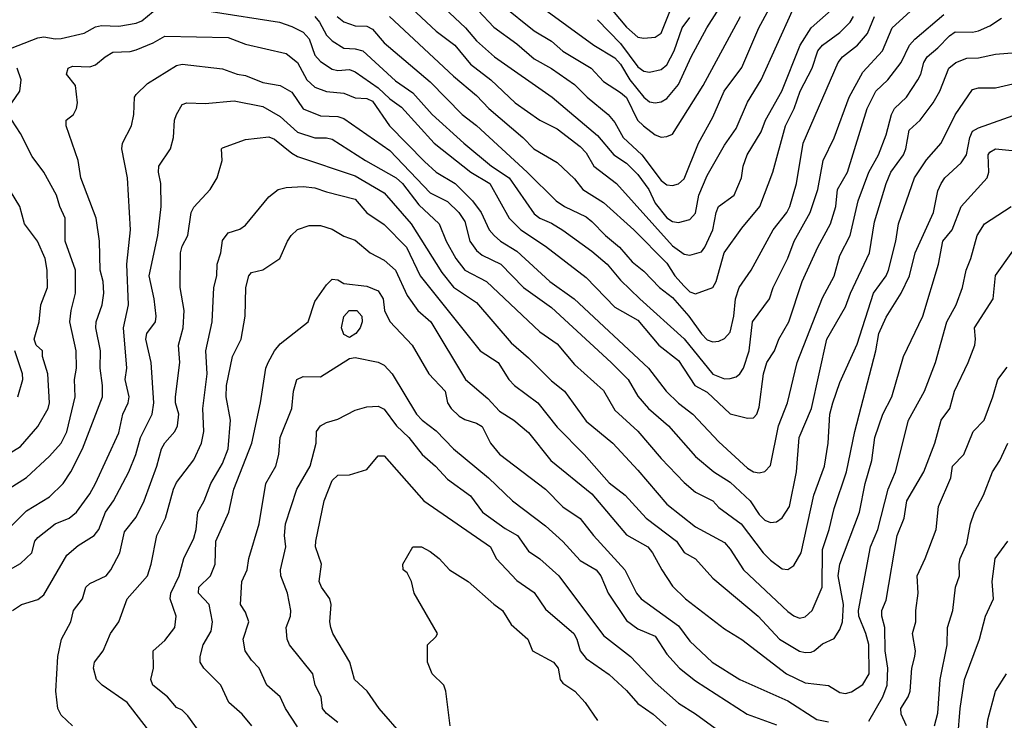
# Model space of a CAD drawing. Header units: metres. Extents: x -46681 to -43747, y -240911 to -237677.
# Tile 717 of 1056: x -46205 to -46119, y -238200 to -238139. Entities that reach past the tile are written whole.
import ezdxf

# ---------------------------------------------------------------- set-up
doc = ezdxf.new("R2010")
doc.units = ezdxf.units.M
doc.layers.add('CONTOUR_INDEX', color=1, linetype='Continuous')
doc.layers.add('CONTOUR_INTER', color=3, linetype='Continuous')

msp = doc.modelspace()

# ---------------------------------------------------------------- linework, layer by layer
at = {"layer": 'CONTOUR_INDEX'}
for points, elevation in [([(-46159.595, -238137.609), (-46154.924, -238141.02), (-46153.095, -238142.118), (-46152.595, -238142.663), (-46151.809, -238144.02), (-46150.595, -238145.528), (-46150.095, -238145.924), (-46149.595, -238146.028), (-46149.095, -238145.937), (-46148.595, -238145.629), (-46147.595, -238144.421), (-46146.497, -238142.02), (-46145.129, -238139.52), (-46142.263, -238135.02)], 95), ([(-46172.616, -238138.52), (-46167.095, -238143.704), (-46165.095, -238145.378), (-46164.008, -238146.52), (-46161.059, -238149.02), (-46160.124, -238150.02), (-46158.095, -238151.193), (-46156.595, -238152.619), (-46155.885, -238153.52), (-46154.095, -238154.663), (-46151.438, -238157.02), (-46148.595, -238159.93), (-46147.904, -238161.02), (-46147.095, -238161.901), (-46146.595, -238162.396), (-46146.095, -238162.581), (-46144.595, -238162.042), (-46144.331, -238161.52), (-46143.624, -238159.02), (-46142.095, -238156.891), (-46140.527, -238155.02), (-46139.403, -238152.02), (-46138.301, -238148.02), (-46137.561, -238146.52), (-46137.031, -238145.02), (-46135.992, -238143.02), (-46135.504, -238141.52), (-46135.095, -238141.019), (-46133.595, -238139.911), (-46132.704, -238139.02), (-46132.402, -238138.52)], 100), ([(-46207.595, -238187.642), (-46204.595, -238185.948), (-46203.622, -238185.02), (-46203.372, -238184.02), (-46203.095, -238183.691), (-46201.612, -238182.52), (-46200.384, -238182.02), (-46199.759, -238181.52), (-46198.595, -238179.927), (-46198.106, -238179.02), (-46196.095, -238174.632), (-46195.746, -238173.02), (-46195.275, -238172.02), (-46195.186, -238171.52), (-46195.535, -238170.02), (-46195.378, -238169.02), (-46195.673, -238165.52), (-46195.233, -238163.52), (-46195.398, -238160.02), (-46195.086, -238157.02), (-46195.325, -238152.52), (-46195.811, -238150.02), (-46195.758, -238149.52), (-46194.974, -238148.02), (-46194.793, -238147.02), (-46194.727, -238145.52), (-46194.595, -238145.282), (-46193.595, -238144.341), (-46191.095, -238142.794), (-46190.595, -238142.665), (-46187.095, -238143.059), (-46185.825, -238143.52), (-46185.095, -238143.646), (-46183.595, -238144.241), (-46182.095, -238144.528), (-46181.095, -238145.095), (-46180.095, -238146.547), (-46178.595, -238147.156), (-46177.095, -238147.212), (-46176.595, -238147.384), (-46172.595, -238150.139), (-46169.095, -238153.825), (-46167.595, -238154.577), (-46166.618, -238155.52), (-46166.095, -238156.32), (-46165.678, -238158.02), (-46165.095, -238158.831), (-46164.595, -238159.225), (-46162.992, -238160.02), (-46161.014, -238162.02), (-46158.595, -238163.76), (-46153.42, -238168.52), (-46151.95, -238170.02), (-46151.095, -238171.437), (-46150.182, -238172.52), (-46148.445, -238174.02), (-46146.095, -238176.689), (-46144.531, -238178.02), (-46143.095, -238178.91), (-46141.356, -238180.52), (-46140.595, -238181.724), (-46140.095, -238182.194), (-46139.595, -238182.414), (-46139.095, -238182.342), (-46138.595, -238182.001), (-46137.973, -238181.02), (-46137.363, -238178.02), (-46137.134, -238175.02), (-46136.053, -238172.52), (-46134.722, -238166.52), (-46133.095, -238163.707), (-46132.663, -238162.52), (-46131.016, -238159.02), (-46130.595, -238156.347), (-46129.596, -238153.02), (-46129.183, -238152.02), (-46128.092, -238150.52), (-46127.884, -238150.02), (-46127.595, -238148.387), (-46126.625, -238147.52), (-46125.518, -238146.02), (-46124.942, -238145.02), (-46124.163, -238143.02), (-46123.547, -238142.52), (-46122.595, -238142.132), (-46121.595, -238142.111), (-46120.095, -238141.799), (-46117.595, -238141.588)], 105), ([(-46131.095, -238199.632), (-46129.86, -238197.52), (-46129.501, -238196.52), (-46129.426, -238195.02), (-46129.662, -238193.52), (-46129.687, -238191.52), (-46129.96, -238190.52), (-46129.955, -238190.02), (-46129.595, -238189.151), (-46128.619, -238183.52), (-46128.011, -238182.02), (-46127.805, -238180.52), (-46126.33, -238178.02), (-46125.356, -238175.52), (-46124.804, -238173.52), (-46124.074, -238172.52), (-46123.664, -238171.02), (-46122.463, -238168.52), (-46121.911, -238167.02), (-46121.836, -238166.52), (-46121.93, -238165.52), (-46120.309, -238163.02), (-46120.095, -238160.982), (-46118.595, -238158.889)], 110), ([(-46184.556, -238200.02), (-46185.394, -238199.02), (-46186.562, -238198.02), (-46187.253, -238196.52), (-46188.718, -238195.02), (-46189.036, -238194.52), (-46189.044, -238194.02), (-46188.775, -238193.02), (-46188.095, -238191.826), (-46187.964, -238191.02), (-46188.267, -238189.52), (-46189.174, -238188.52), (-46189.141, -238188.02), (-46188.152, -238187.02), (-46187.736, -238186.02), (-46187.684, -238184.02), (-46186.539, -238181.52), (-46186.118, -238179.52), (-46184.569, -238175.52), (-46183.799, -238172.02), (-46183.342, -238169.02), (-46183.149, -238168.52), (-46182.595, -238167.511), (-46182.095, -238166.926), (-46179.68, -238165.02), (-46179.095, -238163.243), (-46178.095, -238161.8), (-46177.595, -238161.314), (-46177.095, -238161.374), (-46176.595, -238161.67), (-46174.595, -238161.92), (-46173.595, -238162.317), (-46173.178, -238163.02), (-46173.069, -238164.02), (-46172.595, -238164.972), (-46170.661, -238167.02), (-46169.214, -238169.52), (-46167.809, -238171.02), (-46167.587, -238172.02), (-46167.271, -238172.52), (-46166.595, -238173.176), (-46166.095, -238173.48), (-46165.095, -238173.785), (-46164.595, -238174.09), (-46163.885, -238175.52), (-46163.095, -238176.491), (-46159.095, -238179.526), (-46157.595, -238181.045), (-46156.095, -238182.053), (-46154.949, -238183.52), (-46152.242, -238186.52), (-46151.233, -238188.52), (-46150.829, -238189.02), (-46147.595, -238191.374), (-46146.595, -238192.699), (-46144.66, -238194.52), (-46142.271, -238196.02), (-46138.095, -238197.856), (-46135.595, -238199.471), (-46134.595, -238199.689)], 110)]:
    msp.add_lwpolyline(points, dxfattribs=dict(at, elevation=elevation))
at = {"layer": 'CONTOUR_INTER'}
for points, elevation in [([(-46169.725, -238136.02), (-46166.037, -238139.52), (-46165.095, -238140.647), (-46163.515, -238142.02), (-46158.536, -238145.52), (-46154.595, -238148.838), (-46153.194, -238150.52), (-46152.095, -238151.251), (-46151.095, -238152.235), (-46150.153, -238153.52), (-46149.595, -238154.706), (-46148.595, -238155.977), (-46148.095, -238156.316), (-46147.595, -238156.382), (-46146.595, -238156.129), (-46146.095, -238155.583), (-46145.817, -238154.02), (-46145.095, -238152.333), (-46143.595, -238149.699), (-46142.595, -238148.256), (-46141.595, -238145.956), (-46140.429, -238144.02), (-46137.693, -238138.02)], 98), ([(-46164.944, -238138.02), (-46163.595, -238139.445), (-46161.595, -238140.902), (-46160.095, -238142.211), (-46158.595, -238143.038), (-46156.595, -238144.418), (-46155.505, -238145.52), (-46153.669, -238147.02), (-46153.095, -238147.71), (-46152.377, -238149.02), (-46150.766, -238150.52), (-46149.095, -238152.76), (-46148.595, -238153.13), (-46148.095, -238153.183), (-46147.595, -238153.033), (-46147.095, -238152.594), (-46145.84, -238149.52), (-46144.595, -238147.263), (-46143.615, -238145.02), (-46142.095, -238142.95), (-46140.631, -238139.52), (-46139.01, -238136.52)], 97), ([(-46171.595, -238136.973), (-46168.595, -238139.794), (-46166.957, -238141.02), (-46165.595, -238142.66), (-46163.835, -238144.02), (-46161.736, -238146.02), (-46159.612, -238147.52), (-46158.095, -238148.259), (-46156.095, -238149.812), (-46155.595, -238150.363), (-46154.907, -238151.52), (-46152.965, -238153.02), (-46148.095, -238158.419), (-46147.095, -238159.141), (-46146.595, -238159.217), (-46145.595, -238158.93), (-46145.292, -238158.52), (-46144.602, -238157.02), (-46144.329, -238155.52), (-46144.117, -238155.02), (-46142.757, -238154.02), (-46142.108, -238152.52), (-46141.979, -238151.52), (-46141.637, -238150.52), (-46140.421, -238148.52), (-46140.03, -238147.52), (-46138.631, -238145.02), (-46137.038, -238141.02), (-46136.095, -238139.52), (-46134.095, -238137.741)], 99), ([(-46205.979, -238141.52), (-46203.095, -238140.385), (-46202.595, -238140.283), (-46201.595, -238140.483), (-46201.095, -238140.446), (-46199.095, -238139.966), (-46198.095, -238139.419), (-46197.595, -238139.313), (-46196.095, -238139.381), (-46194.595, -238139.117), (-46194.095, -238138.915), (-46193.095, -238138.091)], 103), ([(-46188.095, -238138.106), (-46182.16, -238139.02), (-46181.095, -238139.387), (-46180.095, -238139.905), (-46179.595, -238140.465), (-46179.095, -238141.884), (-46178.595, -238142.427), (-46177.595, -238143.094), (-46177.095, -238143.214), (-46176.095, -238143.141), (-46175.595, -238143.33), (-46173.595, -238144.729), (-46172.595, -238145.666), (-46171.595, -238146.38), (-46168.76, -238149.52), (-46165.583, -238152.02), (-46163.921, -238153.02), (-46162.257, -238156.02), (-46161.239, -238157.02), (-46159.095, -238158.459), (-46155.595, -238161.16), (-46153.095, -238163.738), (-46151.095, -238164.863), (-46149.284, -238167.02), (-46147.595, -238168.361), (-46146.162, -238170.52), (-46145.095, -238171.093), (-46143.095, -238172.99), (-46141.595, -238173.362), (-46141.095, -238173.343), (-46140.789, -238173.02), (-46140.595, -238172.418), (-46140.227, -238169.52), (-46139.919, -238168.52), (-46139.275, -238167.52), (-46138.872, -238166.52), (-46138.019, -238165.02), (-46136.851, -238161.52), (-46135.496, -238158.52), (-46134.405, -238156.52), (-46133.933, -238155.02), (-46133.791, -238153.52), (-46132.936, -238152.02), (-46131.222, -238146.52), (-46130.486, -238145.02), (-46129.447, -238144.02), (-46128.287, -238142.52), (-46127.561, -238141.02), (-46127.095, -238140.495), (-46124.595, -238138.36)], 103), ([(-46179.095, -238138.532), (-46178.695, -238139.02), (-46178.095, -238140.156), (-46177.595, -238140.638), (-46176.595, -238141.285), (-46175.595, -238141.34), (-46174.929, -238141.52), (-46172.095, -238144.109), (-46170.595, -238145.165), (-46168.939, -238147.02), (-46166.174, -238149.52), (-46163.791, -238151.52), (-46162.27, -238152.52), (-46160.095, -238155.656), (-46159.595, -238156.032), (-46158.595, -238156.448), (-46157.595, -238157.065), (-46155.095, -238158.87), (-46153.77, -238160.02), (-46152.595, -238161.402), (-46150.921, -238163.02), (-46147.095, -238166.476), (-46144.595, -238169.529), (-46143.595, -238169.944), (-46143.095, -238169.927), (-46142.595, -238169.772), (-46142.27, -238169.52), (-46141.94, -238169.02), (-46141.448, -238167.52), (-46141.175, -238165.02), (-46139.688, -238163.02), (-46139.376, -238162.02), (-46138.095, -238159.494), (-46137.556, -238158.02), (-46136.164, -238155.52), (-46135.498, -238153.52), (-46135.039, -238151.02), (-46134.095, -238149.065), (-46132.794, -238145.52), (-46131.595, -238143.359), (-46129.896, -238141.52), (-46129.059, -238139.52), (-46126.866, -238137.52)], 102), ([(-46162.903, -238137.52), (-46160.095, -238139.772), (-46158.595, -238140.685), (-46157.595, -238141.536), (-46155.144, -238143.02), (-46154.095, -238144.159), (-46152.595, -238145.115), (-46152.095, -238145.553), (-46151.143, -238147.52), (-46150.625, -238148.02), (-46149.595, -238148.792), (-46149.095, -238148.985), (-46148.595, -238148.946), (-46148.095, -238148.732), (-46145.432, -238144.52), (-46142.209, -238138.52)], 96), ([(-46153.302, -238138.02), (-46152.095, -238139.451), (-46151.095, -238140.313), (-46150.595, -238140.425), (-46149.595, -238140.33), (-46149.095, -238139.969), (-46148.104, -238137.52)], 93), ([(-46205.595, -238182.908), (-46204.095, -238181.389), (-46202.095, -238180.174), (-46200.905, -238179.02), (-46200.232, -238178.02), (-46199.245, -238176.02), (-46197.491, -238171.52), (-46197.496, -238170.52), (-46197.709, -238169.02), (-46197.681, -238167.52), (-46198.068, -238165.52), (-46198.057, -238165.02), (-46197.531, -238163.52), (-46197.381, -238162.52), (-46197.453, -238161.52), (-46197.716, -238160.52), (-46197.75, -238158.02), (-46198.043, -238156.02), (-46199.366, -238152.52), (-46199.609, -238151.02), (-46200.658, -238148.02), (-46200.645, -238147.52), (-46200.022, -238147.02), (-46199.741, -238146.52), (-46199.679, -238146.02), (-46199.848, -238144.52), (-46200.621, -238143.52), (-46200.478, -238143.02), (-46200.095, -238142.838), (-46198.595, -238142.889), (-46198.095, -238142.735), (-46197.278, -238142.02), (-46196.595, -238141.613), (-46195.095, -238141.555), (-46194.595, -238141.426), (-46193.095, -238140.822), (-46192.095, -238140.238), (-46186.595, -238140.34), (-46185.095, -238140.927), (-46181.595, -238141.746), (-46180.61, -238142.52), (-46179.803, -238144.02), (-46179.095, -238144.647), (-46178.095, -238145.03), (-46176.595, -238145.186), (-46175.595, -238145.577), (-46174.595, -238145.631), (-46174.095, -238145.864), (-46172.626, -238148.02), (-46169.595, -238151.094), (-46168.595, -238152.044), (-46166.948, -238153.02), (-46165.426, -238154.52), (-46164.68, -238155.52), (-46163.986, -238157.02), (-46163.553, -238157.52), (-46162.993, -238158.02), (-46161.595, -238158.878), (-46158.727, -238161.52), (-46156.617, -238163.02), (-46150.192, -238169.02), (-46148.643, -238171.02), (-46147.595, -238172.044), (-46146.325, -238173.02), (-46144.095, -238175.399), (-46141.595, -238177.683), (-46141.095, -238178.024), (-46140.595, -238178.106), (-46140.095, -238177.994), (-46139.595, -238177.469), (-46138.904, -238174.02), (-46138.148, -238172.02), (-46137.297, -238168.52), (-46135.095, -238162.915), (-46134.095, -238161.049), (-46133.595, -238159.244), (-46132.712, -238157.52), (-46131.998, -238154.52), (-46131.095, -238152.032), (-46130.26, -238150.52), (-46129.595, -238148.8), (-46129.121, -238147.02), (-46128.856, -238146.52), (-46127.822, -238145.52), (-46126.828, -238144.02), (-46126.574, -238143.52), (-46126.329, -238142.52), (-46126.039, -238142.02), (-46125.095, -238141.253), (-46124.095, -238140.202), (-46123.595, -238139.87), (-46122.095, -238139.883), (-46121.595, -238139.771), (-46120.595, -238139.331), (-46119.595, -238138.688)], 104), ([(-46177.156, -238138.52), (-46176.595, -238138.999), (-46175.595, -238139.35), (-46174.595, -238139.371), (-46174.095, -238139.644), (-46173.095, -238140.815), (-46169.095, -238144.2), (-46166.323, -238147.02), (-46165.095, -238147.992), (-46160.702, -238152.02), (-46158.191, -238154.52), (-46157.45, -238155.02), (-46155.595, -238155.904), (-46155.095, -238156.304), (-46153.899, -238157.52), (-46152.683, -238158.52), (-46151.595, -238159.808), (-46150.595, -238160.62), (-46149.229, -238162.02), (-46148.095, -238162.909), (-46146.676, -238164.52), (-46145.595, -238166.044), (-46145.095, -238166.56), (-46144.595, -238166.752), (-46144.095, -238166.69), (-46143.595, -238166.458), (-46143.095, -238165.897), (-46142.8, -238164.52), (-46142.654, -238163.02), (-46142.337, -238162.02), (-46141.281, -238160.52), (-46139.382, -238157.02), (-46138.182, -238155.52), (-46137.941, -238155.02), (-46137.345, -238153.02), (-46136.77, -238149.52), (-46133.744, -238142.52), (-46133.376, -238142.02), (-46132.061, -238141.02), (-46131.199, -238140.02), (-46130.585, -238138.52)], 101), ([(-46154.595, -238138.808), (-46152.595, -238140.868), (-46151.095, -238142.906), (-46150.595, -238143.285), (-46150.095, -238143.35), (-46149.095, -238143.115), (-46148.595, -238142.728), (-46147.964, -238141.52), (-46147.267, -238139.52), (-46146.595, -238138.609)], 94), ([(-46205.346, -238146.02), (-46204.66, -238145.02), (-46204.546, -238144.02), (-46204.895, -238143.02)], 103), ([(-46205.304, -238190.02), (-46204.529, -238189.52), (-46203.095, -238189.089), (-46202.595, -238188.682), (-46200.595, -238185.222), (-46199.595, -238184.397), (-46198.218, -238183.52), (-46197.81, -238183.02), (-46197.227, -238181.52), (-46196.54, -238180.52), (-46195.226, -238178.02), (-46194.614, -238176.52), (-46194.211, -238175.02), (-46193.194, -238173.02), (-46193.04, -238172.02), (-46193.287, -238168.52), (-46193.732, -238166.52), (-46193.648, -238166.02), (-46192.919, -238165.02), (-46192.85, -238164.52), (-46193.016, -238163.02), (-46193.467, -238161.02), (-46192.71, -238157.52), (-46192.419, -238155.02), (-46192.451, -238153.02), (-46192.645, -238152.02), (-46192.617, -238151.52), (-46191.605, -238150.02), (-46191.357, -238149.02), (-46191.269, -238147.52), (-46191.095, -238147.02), (-46190.595, -238146.164), (-46190.198, -238146.02), (-46188.595, -238146.081), (-46186.095, -238145.845), (-46183.595, -238146.33), (-46182.095, -238147.191), (-46180.595, -238148.555), (-46179.095, -238149.067), (-46178.095, -238149.046), (-46177.595, -238149.162), (-46174.72, -238151.02), (-46172.037, -238152.52), (-46171.499, -238153.02), (-46170.095, -238154.849), (-46168.326, -238156.52), (-46167.706, -238158.02), (-46166.885, -238159.52), (-46166.112, -238160.52), (-46164.208, -238161.52), (-46159.595, -238165.867), (-46158.095, -238166.916), (-46156.595, -238168.7), (-46154.095, -238170.948), (-46153.095, -238172.673), (-46151.095, -238174.486), (-46149.095, -238176.855), (-46147.095, -238178.945), (-46146.095, -238179.772), (-46144.615, -238180.52), (-46144.095, -238181.107), (-46142.153, -238182.52), (-46140.249, -238185.02), (-46139.595, -238185.68), (-46138.595, -238186.419), (-46138.095, -238186.489), (-46137.595, -238186.143), (-46136.944, -238185.02), (-46135.851, -238180.02), (-46134.923, -238177.52), (-46134.61, -238175.52), (-46134.462, -238173.02), (-46134.199, -238172.02), (-46133.595, -238170.277), (-46132.095, -238166.928), (-46130.687, -238162.52), (-46129.595, -238161.027), (-46129.371, -238160.52), (-46128.736, -238158.02), (-46128.519, -238156.52), (-46127.119, -238152.52), (-46126.095, -238150.971), (-46124.823, -238149.52), (-46123.595, -238147.058), (-46122.095, -238144.873), (-46121.595, -238144.72), (-46120.095, -238144.72), (-46118.595, -238144.363)], 106), ([(-46205.595, -238179.458), (-46204.095, -238178.514), (-46202.095, -238176.654), (-46201.094, -238175.52), (-46200.595, -238174.54), (-46199.869, -238171.52), (-46199.926, -238170.02), (-46199.762, -238169.02), (-46199.774, -238167.52), (-46200.334, -238165.02), (-46200.228, -238164.02), (-46199.829, -238162.52), (-46199.852, -238160.52), (-46200.746, -238158.02), (-46200.727, -238156.02), (-46201.208, -238155.02), (-46201.484, -238154.02), (-46202.577, -238152.02), (-46203.595, -238150.663), (-46204.595, -238148.687), (-46205.347, -238147.52)], 103), ([(-46200.113, -238200.02), (-46201.095, -238199.111), (-46201.369, -238198.52), (-46201.552, -238197.02), (-46201.385, -238194.02), (-46201.059, -238192.52), (-46200.255, -238191.02), (-46199.999, -238190.02), (-46199.229, -238189.02), (-46198.954, -238188.02), (-46198.595, -238187.694), (-46197.172, -238187.02), (-46196.766, -238186.52), (-46196, -238185.02), (-46195.595, -238183.216), (-46194.595, -238181.95), (-46193.877, -238180.52), (-46192.789, -238177.52), (-46192.398, -238176.02), (-46192.095, -238175.492), (-46191.243, -238174.52), (-46191.005, -238174.02), (-46190.87, -238173.02), (-46191.162, -238172.02), (-46191.163, -238171.52), (-46190.788, -238168.52), (-46190.902, -238167.02), (-46190.497, -238165.52), (-46190.429, -238164.02), (-46190.76, -238162.02), (-46190.73, -238159.02), (-46190.595, -238158.442), (-46190.109, -238157.52), (-46189.816, -238155.52), (-46189.595, -238155.052), (-46188.16, -238153.52), (-46187.561, -238152.52), (-46187.136, -238151.02), (-46187.198, -238150.02), (-46187.095, -238149.92), (-46185.095, -238149.21), (-46183.095, -238148.971), (-46182.595, -238149.161), (-46181.095, -238150.393), (-46180.595, -238150.661), (-46175.595, -238152.36), (-46173.095, -238153.83), (-46170.746, -238156.52), (-46168.095, -238160.732), (-46167.095, -238162.007), (-46165.095, -238163.332), (-46162.095, -238166.832), (-46160.595, -238168.122), (-46158.595, -238170.133), (-46157.467, -238171.02), (-46155.595, -238173.629), (-46153.268, -238175.52), (-46151.095, -238177.859), (-46148.595, -238180.819), (-46146.095, -238182.772), (-46143.595, -238184.151), (-46143.095, -238184.702), (-46141.938, -238186.52), (-46138.095, -238190.116), (-46137.595, -238190.497), (-46137.095, -238190.693), (-46136.595, -238190.573), (-46135.986, -238190.02), (-46135.125, -238188.02), (-46135.095, -238184.742), (-46134.523, -238183.02), (-46134.095, -238181.201), (-46133.024, -238178.02), (-46132.306, -238174.52), (-46130.477, -238167.52), (-46130.228, -238166.02), (-46129.595, -238164.59), (-46128.29, -238162.52), (-46127.567, -238161.02), (-46127.084, -238159.02), (-46125.482, -238155.52), (-46125.095, -238153.656), (-46124.829, -238153.02), (-46124.512, -238152.52), (-46123.095, -238151.231), (-46122.62, -238150.52), (-46122.337, -238149.02), (-46122.095, -238148.488), (-46121.595, -238148.197), (-46118.095, -238146.93)], 107), ([(-46193.095, -238200.916), (-46195.373, -238198.02), (-46197.54, -238196.52), (-46198.012, -238196.02), (-46198.27, -238195.02), (-46198.182, -238194.52), (-46197.431, -238193.52), (-46196.794, -238192.02), (-46196.094, -238191.02), (-46195.371, -238189.02), (-46193.599, -238187.02), (-46193.287, -238186.02), (-46192.804, -238183.52), (-46192.036, -238182.02), (-46191.354, -238179.52), (-46191.095, -238178.947), (-46189.595, -238176.969), (-46188.926, -238175.52), (-46188.723, -238174.52), (-46188.816, -238172.52), (-46188.435, -238169.52), (-46188.542, -238167.52), (-46188.001, -238165.02), (-46187.849, -238162.02), (-46187.59, -238161.02), (-46187.565, -238160.02), (-46187.248, -238159.02), (-46187.095, -238157.958), (-46186.595, -238157.286), (-46185.595, -238156.976), (-46185.095, -238156.621), (-46183.095, -238154.154), (-46182.281, -238153.52), (-46181.595, -238153.358), (-46180.095, -238153.275), (-46179.095, -238153.384), (-46178.095, -238153.747), (-46175.595, -238154.357), (-46174.595, -238155.548), (-46173.095, -238156.555), (-46171.159, -238158.52), (-46169.979, -238161.02), (-46164.765, -238167.52), (-46163.222, -238168.52), (-46162.294, -238170.02), (-46161.805, -238170.52), (-46159.765, -238172.02), (-46158.095, -238174.133), (-46155.76, -238176.52), (-46153.595, -238178.974), (-46152.209, -238180.02), (-46150.39, -238182.02), (-46147.755, -238184.02), (-46147.095, -238184.992), (-46146.095, -238185.547), (-46144.595, -238187.228), (-46140.669, -238190.52), (-46138.841, -238192.52), (-46137.095, -238193.555), (-46136.595, -238193.683), (-46136.095, -238193.66), (-46135.826, -238193.52), (-46135.095, -238192.929), (-46134.095, -238192.475), (-46133.595, -238191.671), (-46133.373, -238191.02), (-46133.283, -238189.52), (-46133.74, -238187.02), (-46133.609, -238186.02), (-46131.893, -238181.52), (-46131.391, -238179.02), (-46130.823, -238177.02), (-46130.58, -238175.02), (-46129.87, -238173.02), (-46129.092, -238171.52), (-46128.091, -238168.02), (-46126.41, -238164.52), (-46125.058, -238160.02), (-46124.662, -238158.02), (-46123.863, -238157.02), (-46123.084, -238155.02), (-46120.825, -238152.52), (-46120.698, -238152.02), (-46120.732, -238150.52), (-46120.595, -238150.286), (-46120.095, -238149.994), (-46118.095, -238150.195)], 108), ([(-46205.595, -238176.412), (-46204.595, -238175.816), (-46203.095, -238174.067), (-46202.216, -238172.52), (-46202.105, -238172.02), (-46202.234, -238169.52), (-46202.697, -238168.02), (-46202.71, -238167.52), (-46203.252, -238167.02), (-46203.409, -238166.52), (-46202.998, -238165.02), (-46202.83, -238163.52), (-46202.258, -238162.02), (-46202.303, -238160.52), (-46202.478, -238159.52), (-46203.138, -238158.02), (-46204.259, -238156.52), (-46204.671, -238155.02), (-46205.876, -238153.02)], 102), ([(-46189.115, -238200.52), (-46190.095, -238199.161), (-46190.595, -238198.662), (-46191.095, -238198.436), (-46191.877, -238197.52), (-46193.141, -238196.52), (-46193.32, -238196.02), (-46193.093, -238195.02), (-46193.118, -238193.52), (-46192.095, -238192.645), (-46191.221, -238191.52), (-46191.115, -238190.52), (-46191.635, -238189.02), (-46191.58, -238188.52), (-46190.861, -238187.02), (-46190.451, -238185.52), (-46189.595, -238183.773), (-46189.389, -238183.02), (-46189.252, -238181.52), (-46188.686, -238180.52), (-46188.101, -238179.02), (-46187.095, -238177.278), (-46186.601, -238176.02), (-46186.393, -238173.52), (-46186.772, -238171.52), (-46186.756, -238170.52), (-46186.246, -238168.02), (-46185.475, -238166.52), (-46185.144, -238164.52), (-46185.091, -238162.02), (-46184.815, -238161.02), (-46184.595, -238160.739), (-46183.595, -238160.487), (-46182.137, -238159.52), (-46181.473, -238158.02), (-46181.158, -238157.52), (-46180.595, -238157.004), (-46179.595, -238156.653), (-46178.595, -238156.656), (-46177.595, -238156.971), (-46176.595, -238157.574), (-46175.595, -238157.922), (-46174.303, -238159.02), (-46173.095, -238159.67), (-46172.109, -238160.52), (-46171.095, -238162.727), (-46170.168, -238164.02), (-46169.043, -238165.02), (-46166.045, -238170.02), (-46164.095, -238171.658), (-46163.095, -238172.755), (-46161.854, -238173.52), (-46160.595, -238174.602), (-46158.633, -238177.02), (-46155.095, -238179.932), (-46152.095, -238183.479), (-46150.247, -238184.52), (-46149.83, -238185.02), (-46149.033, -238186.52), (-46148.095, -238187.91), (-46146.975, -238189.02), (-46143.595, -238191.62), (-46142.095, -238192.542), (-46138.233, -238195.52), (-46136.595, -238196.317), (-46134.595, -238196.541), (-46133.595, -238197.155), (-46133.095, -238197.239), (-46132.595, -238197.082), (-46131.595, -238196.439), (-46131.051, -238195.52), (-46131.095, -238192.983), (-46131.334, -238192.02), (-46131.951, -238190.52), (-46131.971, -238190.02), (-46130.941, -238184.52), (-46130.299, -238183.02), (-46129.414, -238179.52), (-46128.762, -238178.02), (-46127.65, -238173.52), (-46126.258, -238171.02), (-46125.3, -238168.52), (-46124.312, -238165.02), (-46123.522, -238163.52), (-46122.972, -238162.02), (-46122.646, -238160.52), (-46122.236, -238159.52), (-46121.688, -238157.52), (-46121.057, -238156.52), (-46118.741, -238155.02)], 109), ([(-46176.123, -238164.02), (-46175.459, -238164.02), (-46175.02, -238164.52), (-46174.996, -238165.02), (-46175.164, -238165.52), (-46175.532, -238166.02), (-46176.095, -238166.358), (-46176.595, -238166.109), (-46176.799, -238165.52), (-46176.595, -238164.545), (-46176.123, -238164.02)], 111), ([(-46204.838, -238171.52), (-46204.4, -238170.02), (-46204.427, -238169.52), (-46205.1, -238167.52)], 101), ([(-46180.595, -238200.107), (-46181.646, -238198.52), (-46182.104, -238197.52), (-46183.256, -238196.52), (-46183.921, -238195.02), (-46184.595, -238194.349), (-46185.124, -238193.52), (-46185.306, -238192.52), (-46184.83, -238191.02), (-46185.095, -238190.166), (-46185.552, -238189.52), (-46185.438, -238187.52), (-46184.973, -238186.52), (-46184.81, -238185.52), (-46183.931, -238182.52), (-46183.336, -238179.02), (-46182.483, -238177.52), (-46182.206, -238176.52), (-46182.09, -238175.02), (-46181.094, -238172.52), (-46180.945, -238171.02), (-46180.662, -238170.02), (-46180.095, -238169.758), (-46178.595, -238169.769), (-46176.095, -238168.185), (-46175.595, -238168.107), (-46173.595, -238168.517), (-46173.095, -238168.757), (-46172.382, -238169.52), (-46170.273, -238173.02), (-46169.806, -238173.52), (-46168.595, -238174.448), (-46167.086, -238176.02), (-46164.052, -238178.52), (-46161.97, -238180.52), (-46159.095, -238182.692), (-46157.595, -238184.051), (-46156.095, -238185.7), (-46154.721, -238186.52), (-46154.319, -238187.02), (-46153.689, -238188.52), (-46152.095, -238190.889), (-46151.095, -238191.613), (-46149.595, -238192.251), (-46148.595, -238193.822), (-46147.505, -238195.02), (-46146.095, -238196.141), (-46141.631, -238199.02), (-46139.095, -238199.945)], 111), ([(-46127.832, -238200.02), (-46128.28, -238199.02), (-46128.317, -238198.52), (-46127.671, -238197.52), (-46127.512, -238197.02), (-46127.355, -238195.02), (-46127.09, -238194.02), (-46127.031, -238193.52), (-46127.307, -238192.02), (-46127.027, -238191.02), (-46127.021, -238190.02), (-46126.809, -238188.52), (-46126.901, -238187.02), (-46126.193, -238185.52), (-46125.253, -238183.02), (-46125.045, -238181.02), (-46123.987, -238178.52), (-46123.827, -238177.52), (-46122.847, -238176.52), (-46122.03, -238174.52), (-46121.092, -238173.52), (-46120.331, -238171.52), (-46119.91, -238170.02), (-46119.095, -238168.945)], 111), ([(-46177.095, -238199.744), (-46178.095, -238198.969), (-46178.433, -238198.52), (-46178.559, -238197.52), (-46179.056, -238196.52), (-46179.277, -238195.52), (-46181.289, -238193.02), (-46181.497, -238192.52), (-46181.578, -238191.52), (-46181.203, -238190.52), (-46181.181, -238190.02), (-46181.466, -238188.52), (-46182.053, -238187.02), (-46182.086, -238186.52), (-46181.623, -238184.52), (-46181.727, -238183.52), (-46181.652, -238182.52), (-46180.666, -238179.52), (-46179.505, -238177.52), (-46178.973, -238175.52), (-46178.948, -238174.52), (-46178.595, -238174.024), (-46178.095, -238173.726), (-46177.095, -238173.452), (-46175.595, -238172.661), (-46174.595, -238172.383), (-46173.595, -238172.316), (-46173.095, -238172.566), (-46172.03, -238174.02), (-46170.962, -238175.02), (-46169.805, -238176.52), (-46168.639, -238177.52), (-46167.595, -238178.634), (-46165.595, -238180.098), (-46164.555, -238181.52), (-46162.595, -238182.932), (-46161.534, -238183.52), (-46160.595, -238184.896), (-46159.595, -238185.56), (-46157.963, -238187.02), (-46154.095, -238192.211), (-46151.752, -238194.02), (-46149.595, -238196.281), (-46147.595, -238198.063), (-46146.095, -238198.983), (-46144.095, -238200.467)], 112), ([(-46125.381, -238200.02), (-46125.095, -238198.941), (-46124.899, -238196.02), (-46124.287, -238193.02), (-46124.275, -238191.52), (-46123.811, -238190.02), (-46123.585, -238188.02), (-46123.216, -238187.02), (-46123.263, -238186.02), (-46123.164, -238185.52), (-46122.595, -238184.228), (-46122.269, -238182.52), (-46121.94, -238181.52), (-46121.146, -238180.02), (-46120.383, -238178.02), (-46119.741, -238177.02), (-46119.033, -238175.52)], 112), ([(-46171.355, -238201.02), (-46173.511, -238198.52), (-46174.566, -238197.02), (-46175.669, -238196.02), (-46176.063, -238194.52), (-46177.543, -238192.02), (-46177.711, -238191.52), (-46177.797, -238191.02), (-46177.687, -238189.52), (-46177.795, -238189.02), (-46178.533, -238188.02), (-46178.709, -238187.52), (-46178.528, -238186.02), (-46179.045, -238184.52), (-46179.006, -238184.02), (-46178.28, -238180.52), (-46177.595, -238178.766), (-46177.095, -238178.294), (-46176.095, -238178.277), (-46174.595, -238177.807), (-46173.595, -238176.63), (-46173.095, -238176.626), (-46169.649, -238180.52), (-46163.882, -238184.52), (-46163.383, -238185.52), (-46161.595, -238187.428), (-46160.095, -238188.465), (-46159.095, -238189.909), (-46156.661, -238192.02), (-46156.385, -238192.52), (-46156.095, -238193.523), (-46155.595, -238194.203), (-46153.595, -238195.585), (-46152.095, -238196.958), (-46151.095, -238198.111), (-46149.777, -238199.02), (-46148.655, -238200.02)], 113), ([(-46123.36, -238201.02), (-46123.163, -238198.52), (-46122.8, -238196.02), (-46121.487, -238192.52), (-46120.963, -238190.52), (-46120.278, -238189.02), (-46120.403, -238187.52), (-46120.13, -238185.52), (-46119.05, -238184.02)], 113), ([(-46167.362, -238200.02), (-46167.753, -238197.02), (-46167.928, -238196.52), (-46168.93, -238195.52), (-46169.331, -238194.52), (-46169.321, -238193.02), (-46168.595, -238192.301), (-46168.459, -238192.02), (-46170.502, -238188.52), (-46170.719, -238187.52), (-46171.095, -238186.78), (-46171.429, -238186.52), (-46171.476, -238186.02), (-46170.595, -238184.525), (-46169.867, -238184.52), (-46169.095, -238184.915), (-46168.32, -238185.52), (-46167.419, -238186.52), (-46165.806, -238187.52), (-46163.595, -238189.491), (-46162.839, -238190.02), (-46162.095, -238191.259), (-46160.649, -238192.52), (-46160.232, -238193.52), (-46158.415, -238194.52), (-46158.017, -238195.02), (-46157.836, -238196.02), (-46157.595, -238196.337), (-46156.56, -238197.02), (-46155.657, -238198.02), (-46154.595, -238199.561)], 114), ([(-46120.918, -238201.02), (-46120.783, -238199.52), (-46120.103, -238197.02), (-46119.167, -238195.52)], 114)]:
    msp.add_lwpolyline(points, dxfattribs=dict(at, elevation=elevation))

doc.saveas('drawing.dxf')
